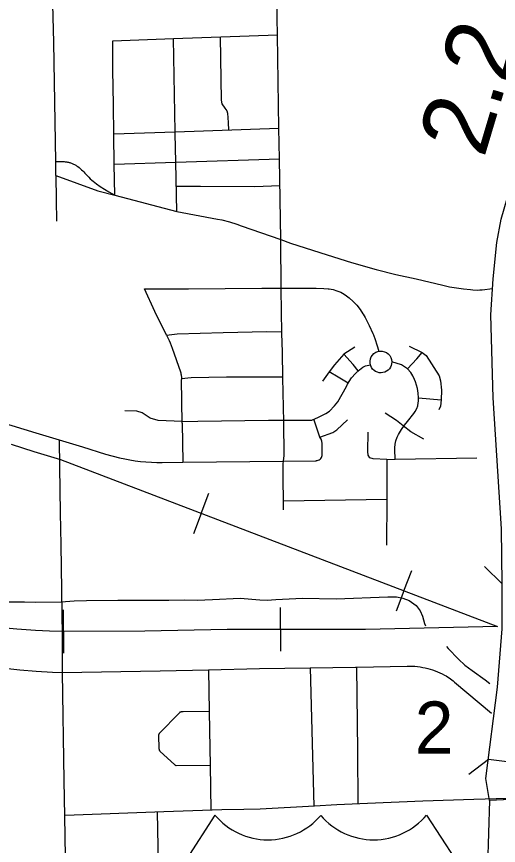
# Model space of a CAD drawing. Extents: x 309348 to 309445, y 336383 to 336484.
# Drawn here: x 309350.48 to 309351.067, y 336399.399 to 336400.407 of the extents above; entities that cross this region are included whole.
import ezdxf

# ---------------------------------------------------------------- set-up
doc = ezdxf.new("R2010")
doc.units = 0
doc.layers.add('R_Annotation', color=7, linetype='Continuous')

msp = doc.modelspace()

# ---------------------------------------------------------------- linework, layer by layer
at = {"layer": 'R_Annotation'}
for p, q in [((309350.705, 336399.8028), (309350.7144, 336399.8275)), ((309350.705, 336399.8028), (309350.6956, 336399.7781)), ((309350.9517, 336399.7086), (309350.9611, 336399.7332)), ((309350.9517, 336399.7086), (309350.9423, 336399.6839)), ((309350.8014, 336399.6617), (309350.8014, 336399.6881)), ((309350.5374, 336399.6591), (309350.5373, 336399.6855)), ((309350.5374, 336399.6591), (309350.5374, 336399.6327)), ((309350.8014, 336399.6617), (309350.8014, 336399.6353)), ((309351.114, 336399.4958), (309351.0545, 336399.5034)), ((309350.7217, 336399.4357), (309350.6871, 336399.3821)), ((309350.9792, 336399.4357), (309351.0138, 336399.3821))]:
    msp.add_line(p, q, dxfattribs=at)
for points in [[(309351.0727, 336399.4543), (309351.0557, 336399.4536), (309351.0515, 336399.4801), (309351.0657, 336399.5912), (309351.071, 336399.6624), (309351.0712, 336399.7171), (309351.0703, 336399.7842), (309351.0603, 336399.9436), (309351.0576, 336400.0443), (309351.0601, 336400.0883), (309351.0645, 336400.1326), (309351.0701, 336400.1608), (309351.1591, 336400.4684), (309351.1742, 336400.5173), (309351.1893, 336400.5085)], [(309350.7977, 336400.3851), (309350.7974, 336400.4053), (309350.7958, 336400.5053)], [(309350.5258, 336400.3758), (309350.5227, 336400.485)], [(309350.6714, 336400.3806), (309350.7977, 336400.3851)], [(309350.7282, 336400.3826), (309350.729, 336400.3312), (309350.7292, 336400.3057), (309350.73, 336400.3011), (309350.7336, 336400.2959), (309350.736, 336400.2929), (309350.7368, 336400.2899), (309350.7376, 336400.2787), (309350.738, 336400.2693)], [(309350.7995, 336400.2715), (309350.7977, 336400.3851)], [(309350.5281, 336400.231), (309350.5258, 336400.3758)], [(309350.5973, 336400.378), (309350.6714, 336400.3806)], [(309350.5987, 336400.263), (309350.5981, 336400.3006), (309350.5975, 336400.342), (309350.5973, 336400.378)], [(309350.6733, 336400.267), (309350.6714, 336400.3806)], [(309350.6733, 336400.267), (309350.7995, 336400.2715)], [(309350.8001, 336400.2344), (309350.7995, 336400.2715)], [(309350.5987, 336400.2647), (309350.6733, 336400.267)], [(309350.5992, 336400.2277), (309350.5987, 336400.263)], [(309350.6733, 336400.2653), (309350.6733, 336400.267)], [(309350.6739, 336400.2302), (309350.6733, 336400.2653)], [(309350.5281, 336400.231), (309350.5374, 336400.2309), (309350.5384, 336400.2309), (309350.5394, 336400.2308), (309350.5403, 336400.2307), (309350.5413, 336400.2306), (309350.5423, 336400.2304), (309350.5433, 336400.2302), (309350.5442, 336400.23), (309350.5452, 336400.2297), (309350.5461, 336400.2294), (309350.547, 336400.2291), (309350.548, 336400.2287), (309350.5489, 336400.2283), (309350.5497, 336400.2279), (309350.5506, 336400.2275), (309350.5515, 336400.227), (309350.5523, 336400.2265), (309350.5531, 336400.2259), (309350.5548, 336400.2248), (309350.5563, 336400.2236), (309350.5578, 336400.2224), (309350.5593, 336400.2211), (309350.5608, 336400.2197), (309350.5621, 336400.2183), (309350.5635, 336400.2169), (309350.5648, 336400.2154), (309350.5664, 336400.2136), (309350.5682, 336400.2118), (309350.5699, 336400.2101), (309350.5718, 336400.2085), (309350.5736, 336400.207), (309350.5756, 336400.2054), (309350.5775, 336400.204), (309350.5819, 336400.2007), (309350.5871, 336400.1973), (309350.5925, 336400.1941), (309350.5997, 336400.1901)], [(309350.5282, 336400.214), (309350.5281, 336400.231)], [(309350.6739, 336400.2302), (309350.8001, 336400.2344)], [(309350.8019, 336400.1362), (309350.8001, 336400.2344)], [(309350.5992, 336400.2277), (309350.6739, 336400.2302)], [(309350.5997, 336400.1901), (309350.5992, 336400.2277)], [(309350.6753, 336400.1702), (309350.6739, 336400.2302)], [(309350.5282, 336400.214), (309350.5793, 336400.1955), (309350.5997, 336400.1901)], [(309350.5282, 336400.214), (309350.5283, 336400.1843), (309350.5288, 336400.1585)], [(309350.8007, 336400.2015), (309350.7703, 336400.2003), (309350.7041, 336400.2007), (309350.6746, 336400.2005)], [(309350.5997, 336400.1901), (309350.6753, 336400.1702)], [(309350.6753, 336400.1702), (309350.7247, 336400.161), (309350.7299, 336400.1599), (309350.7392, 336400.1576), (309350.7483, 336400.1548), (309350.7535, 336400.1529), (309350.8019, 336400.1362)], [(309350.8021, 336400.0757), (309350.8019, 336400.1362)], [(309350.8019, 336400.1362), (309350.8138, 336400.1317), (309350.8582, 336400.1173), (309350.8878, 336400.1081), (309350.9177, 336400.0998)], [(309350.9177, 336400.0998), (309350.942, 336400.0937), (309350.9665, 336400.0881), (309350.9988, 336400.0805), (309351.0072, 336400.0787), (309351.0157, 336400.0772), (309351.0242, 336400.076), (309351.0328, 336400.0751), (309351.0356, 336400.0749)], [(309350.6359, 336400.076), (309350.6897, 336400.0761), (309350.7788, 336400.0768), (309350.8021, 336400.0768)], [(309350.6629, 336400.0196), (309350.6487, 336400.0484), (309350.6359, 336400.076)], [(309350.8021, 336400.0768), (309350.8435, 336400.0769), (309350.8449, 336400.0769), (309350.8543, 336400.0766), (309350.8596, 336400.0762), (309350.8605, 336400.0761), (309350.8654, 336400.0752), (309350.8701, 336400.0738), (309350.8747, 336400.0719), (309350.879, 336400.0695), (309350.8818, 336400.0677), (309350.8852, 336400.065), (309350.8899, 336400.0608), (309350.8942, 336400.0561), (309350.8982, 336400.0511), (309350.9017, 336400.0458), (309350.902, 336400.0452), (309350.9043, 336400.0412), (309350.9094, 336400.0315), (309350.914, 336400.0216), (309350.9145, 336400.0203), (309350.9167, 336400.0146), (309350.9187, 336400.008), (309350.9211, 336400.0003)], [(309350.8032, 336400.0223), (309350.8021, 336400.0757)], [(309351.0356, 336400.0749), (309351.0413, 336400.0745), (309351.0442, 336400.0747), (309351.047, 336400.0749), (309351.0594, 336400.0765)], [(309350.3199, 336400.0433), (309350.3212, 336399.9786), (309350.3232, 336399.9641), (309350.3304, 336399.9556), (309350.3446, 336399.949), (309350.401, 336399.9322), (309350.5037, 336399.9008), (309350.5322, 336399.8924)], [(309350.6629, 336400.0196), (309350.6759, 336400.0215), (309350.7315, 336400.023), (309350.785, 336400.0241), (309350.8032, 336400.0237)], [(309350.6629, 336400.0196), (309350.6645, 336400.0165), (309350.6659, 336400.0134), (309350.6673, 336400.0103), (309350.6686, 336400.0071), (309350.6697, 336400.0039), (309350.6797, 336399.9749), (309350.68, 336399.9738), (309350.6803, 336399.9727), (309350.6805, 336399.9715), (309350.6807, 336399.9704), (309350.6809, 336399.9693), (309350.681, 336399.9681), (309350.681, 336399.967), (309350.6811, 336399.9658), (309350.6811, 336399.9657)], [(309350.8042, 336399.9679), (309350.8037, 336399.9991), (309350.8032, 336400.0223)], [(309350.892, 336400.0049), (309350.8784, 336399.9964), (309350.867, 336399.9837), (309350.8606, 336399.975), (309350.8524, 336399.9638)], [(309350.9108, 336399.9835), (309350.9104, 336399.9855), (309350.9104, 336399.9882), (309350.9108, 336399.9908), (309350.9118, 336399.9933), (309350.9133, 336399.9955), (309350.9152, 336399.9974), (309350.9175, 336399.9989), (309350.9199, 336399.9998)], [(309350.9199, 336399.9998), (309350.92, 336399.9999), (309350.9226, 336400.0003), (309350.9253, 336400.0002), (309350.9279, 336399.9996), (309350.9303, 336399.9985), (309350.9325, 336399.9969), (309350.9343, 336399.9949), (309350.9356, 336399.9926), (309350.9365, 336399.99), (309350.9368, 336399.9873), (309350.9366, 336399.9847), (309350.9366, 336399.9847)], [(309350.9582, 336400.0064), (309350.9738, 336399.9986), (309350.9786, 336399.9949), (309350.9947, 336399.9704), (309350.9961, 336399.9643), (309350.9974, 336399.9526), (309350.9971, 336399.9409), (309350.9961, 336399.9331), (309350.9942, 336399.9288)], [(309350.8961, 336399.9762), (309350.8898, 336399.9842), (309350.8784, 336399.9964)], [(309350.9558, 336399.9786), (309350.9672, 336399.9908), (309350.9738, 336399.9986)], [(309350.8054, 336399.9164), (309350.8373, 336399.9161), (309350.8397, 336399.9164), (309350.8475, 336399.92), (309350.8568, 336399.9244), (309350.8609, 336399.9273), (309350.867, 336399.9336), (309350.8713, 336399.9387), (309350.8816, 336399.9572), (309350.883, 336399.9601), (309350.8879, 336399.9679), (309350.8928, 336399.973), (309350.8976, 336399.9777), (309350.9018, 336399.9808), (309350.9049, 336399.9823), (309350.9108, 336399.9835)], [(309350.9366, 336399.9847), (309350.9361, 336399.9828), (309350.9352, 336399.9807), (309350.9339, 336399.9788), (309350.9323, 336399.9771), (309350.9304, 336399.9757), (309350.9284, 336399.9747), (309350.9261, 336399.9741), (309350.9238, 336399.9738), (309350.9215, 336399.974), (309350.9193, 336399.9745), (309350.9172, 336399.9754), (309350.9153, 336399.9767), (309350.9136, 336399.9783), (309350.9122, 336399.9802), (309350.9112, 336399.9823), (309350.9108, 336399.9835)], [(309350.9408, 336399.8686), (309350.9406, 336399.8805), (309350.9406, 336399.8827), (309350.9411, 336399.8871), (309350.942, 336399.8913), (309350.9435, 336399.8955), (309350.9443, 336399.8972), (309350.9451, 336399.8987), (309350.9486, 336399.9047), (309350.9524, 336399.9103), (309350.9559, 336399.9148), (309350.9636, 336399.9244), (309350.9655, 336399.927), (309350.9672, 336399.9303), (309350.9684, 336399.9338), (309350.9691, 336399.9374), (309350.9693, 336399.9394), (309350.9694, 336399.9435), (309350.969, 336399.9493), (309350.9681, 336399.9549), (309350.9671, 336399.9588), (309350.9658, 336399.9628), (309350.9646, 336399.9659), (309350.9623, 336399.9704), (309350.9601, 336399.9744), (309350.9558, 336399.9786), (309350.9487, 336399.9834), (309350.9368, 336399.9873)], [(309350.681, 336399.967), (309350.6926, 336399.9681), (309350.7359, 336399.9688), (309350.8032, 336399.9691)], [(309350.8837, 336399.9612), (309350.8718, 336399.9684), (309350.8606, 336399.975)], [(309350.6819, 336399.9128), (309350.6811, 336399.9657)], [(309350.8054, 336399.9144), (309350.8042, 336399.9679)], [(309350.9694, 336399.9435), (309350.9971, 336399.9409)], [(309350.6818, 336399.9146), (309350.6526, 336399.9157), (309350.6428, 336399.9186), (309350.633, 336399.9251), (309350.6268, 336399.9273), (309350.6122, 336399.9277)], [(309350.976, 336399.893), (309350.9601, 336399.9022), (309350.9507, 336399.9095), (309350.9426, 336399.9159), (309350.9288, 336399.9246)], [(309350.6818, 336399.9146), (309350.701, 336399.9149), (309350.7868, 336399.9164), (309350.8054, 336399.9164)], [(309350.6819, 336399.9128), (309350.6827, 336399.8651)], [(309350.8051, 336399.8664), (309350.8448, 336399.8669), (309350.8449, 336399.867), (309350.8462, 336399.8671), (309350.8474, 336399.8674), (309350.8485, 336399.868), (309350.8496, 336399.8688), (309350.8504, 336399.8697), (309350.8512, 336399.8707), (309350.8517, 336399.8719), (309350.852, 336399.8732), (309350.8521, 336399.8744), (309350.852, 336399.875), (309350.852, 336399.8874), (309350.852, 336399.8877), (309350.8517, 336399.8905), (309350.8508, 336399.8931), (309350.8495, 336399.8956), (309350.8494, 336399.8957), (309350.8422, 336399.9175)], [(309350.8051, 336399.8664), (309350.8058, 336399.8734), (309350.8054, 336399.9144)], [(309350.8495, 336399.8956), (309350.865, 336399.9013), (309350.8699, 336399.9044), (309350.8828, 336399.9166)], [(309350.9308, 336399.8684), (309350.9144, 336399.8691), (309350.9103, 336399.8706), (309350.9081, 336399.8735), (309350.9076, 336399.8782), (309350.9081, 336399.9015)], [(309350.5322, 336399.8924), (309350.5607, 336399.8838), (309350.5887, 336399.875), (309350.6055, 336399.8706), (309350.6119, 336399.8691), (309350.6183, 336399.8679), (309350.6248, 336399.8669), (309350.6312, 336399.8661), (309350.6377, 336399.8654), (309350.6443, 336399.865), (309350.6508, 336399.8648), (309350.6573, 336399.8648), (309350.6827, 336399.8651)], [(309350.5322, 336399.8924), (309350.5325, 336399.8593), (309350.5334, 336399.8035), (309350.534, 336399.7646), (309350.5348, 336399.7096), (309350.5356, 336399.6538), (309350.5357, 336399.6092)], [(309350.4738, 336399.8871), (309350.5014, 336399.878), (309350.5336, 336399.8683), (309351.0655, 336399.6651)], [(309350.4738, 336399.8871), (309350.5014, 336399.878), (309350.5336, 336399.8683), (309351.0655, 336399.6651)], [(309350.9308, 336399.8684), (309350.9408, 336399.8686)], [(309350.9308, 336399.8684), (309350.9309, 336399.847)], [(309350.9408, 336399.8686), (309351.0404, 336399.8706)], [(309350.6827, 336399.8651), (309350.8051, 336399.8664)], [(309350.8047, 336399.8444), (309350.8045, 336399.8633), (309350.8051, 336399.8664)], [(309350.805, 336399.818), (309350.8047, 336399.8444)], [(309350.9309, 336399.847), (309350.9309, 336399.8318), (309350.9309, 336399.82)], [(309350.805, 336399.818), (309350.9309, 336399.82)], [(309350.8051, 336399.807), (309350.805, 336399.818)], [(309350.9309, 336399.82), (309350.9306, 336399.7643)], [(309351.0497, 336399.738), (309351.0712, 336399.7171)], [(309350.4706, 336399.6952), (309350.4898, 336399.6952), (309350.5031, 336399.6948), (309350.5346, 336399.695), (309350.5502, 336399.6964), (309350.5654, 336399.6968), (309350.6036, 336399.6974), (309350.6656, 336399.6974), (309350.6841, 336399.6976), (309350.7001, 336399.6972), (309350.7188, 336399.698), (309350.7523, 336399.6995), (309350.7765, 336399.6978), (309350.7852, 336399.6971), (309350.7957, 336399.698), (309350.8281, 336399.6995), (309350.869, 336399.6987), (309350.9321, 336399.7011), (309350.9426, 336399.7011), (309350.9502, 336399.6997), (309350.9582, 336399.697), (309350.9665, 336399.6909), (309350.9713, 336399.6842), (309350.9741, 336399.6778), (309350.9768, 336399.6688), (309350.9779, 336399.6661)], [(309350.2395, 336399.6727), (309350.2557, 336399.6663), (309350.2907, 336399.6545), (309350.3106, 336399.648), (309350.3431, 336399.6378), (309350.3631, 336399.6318), (309350.3675, 336399.6305), (309350.381, 336399.6269), (309350.3946, 336399.6239), (309350.4084, 336399.6214), (309350.4222, 336399.6194), (309350.4306, 336399.6185), (309350.4734, 336399.6136), (309350.4843, 336399.6125), (309350.5042, 336399.6108), (309350.524, 336399.6096), (309350.5357, 336399.6092)], [(309351.0655, 336399.6651), (309350.9049, 336399.6617), (309350.7365, 336399.6617), (309350.6365, 336399.6593), (309350.5364, 336399.6591), (309350.5204, 336399.6596), (309350.5035, 336399.6603), (309350.4807, 336399.662), (309350.4575, 336399.664)], [(309350.5364, 336399.6591), (309350.5204, 336399.6596), (309350.5035, 336399.6603), (309350.4807, 336399.662), (309350.4575, 336399.664)], [(309351.0655, 336399.6651), (309350.9049, 336399.6617), (309350.7365, 336399.6617), (309350.6365, 336399.6593), (309350.5364, 336399.6591)], [(309351.0033, 336399.6408), (309351.0055, 336399.6382), (309351.0179, 336399.6254), (309351.0256, 336399.6183), (309351.0346, 336399.6116), (309351.0506, 336399.6002), (309351.056, 336399.5959)], [(309350.8377, 336399.6148), (309350.8927, 336399.6156), (309350.8938, 336399.6157)], [(309350.8938, 336399.6157), (309350.9557, 336399.617), (309350.9589, 336399.617), (309350.962, 336399.6169), (309350.9651, 336399.6167), (309350.9683, 336399.6164), (309350.9714, 336399.6159), (309350.9745, 336399.6154), (309350.9776, 336399.6148), (309350.9806, 336399.614), (309350.9836, 336399.6132), (309350.9866, 336399.6123), (309350.9896, 336399.6112), (309350.9925, 336399.6101), (309350.9954, 336399.6088), (309350.9982, 336399.6075), (309351.001, 336399.606), (309351.0029, 336399.605), (309351.0047, 336399.6039), (309351.0065, 336399.6027), (309351.0083, 336399.6015), (309351.01, 336399.6002), (309351.0117, 336399.5989), (309351.0133, 336399.5975), (309351.0584, 336399.5598)], [(309350.8938, 336399.6157), (309350.8952, 336399.514)], [(309350.5357, 336399.6092), (309350.6551, 336399.6114), (309350.7139, 336399.6126)], [(309350.5357, 336399.6092), (309350.5378, 336399.4778)], [(309350.7139, 336399.6126), (309350.7759, 336399.6139), (309350.8377, 336399.6148)], [(309350.7139, 336399.6126), (309350.7147, 336399.5617), (309350.7154, 336399.5171)], [(309350.8377, 336399.6148), (309350.8421, 336399.4464)], [(309350.7147, 336399.5617), (309350.7142, 336399.5617), (309350.6831, 336399.5612), (309350.6808, 336399.5612), (309350.6807, 336399.5612), (309350.6805, 336399.5612), (309350.6804, 336399.5611), (309350.6803, 336399.5611), (309350.6801, 336399.5611), (309350.68, 336399.5611), (309350.6799, 336399.561), (309350.6797, 336399.561), (309350.6796, 336399.561), (309350.6795, 336399.5609), (309350.6793, 336399.5609), (309350.6793, 336399.5608), (309350.6792, 336399.5608), (309350.6791, 336399.5608), (309350.679, 336399.5607), (309350.6789, 336399.5607), (309350.6789, 336399.5606), (309350.6788, 336399.5606), (309350.6787, 336399.5605), (309350.6787, 336399.5605), (309350.6786, 336399.5604), (309350.6785, 336399.5603), (309350.6785, 336399.5603), (309350.6784, 336399.5602), (309350.654, 336399.5348), (309350.654, 336399.5347), (309350.6539, 336399.5346), (309350.6538, 336399.5345), (309350.6537, 336399.5344), (309350.6536, 336399.5343), (309350.6536, 336399.5342), (309350.6535, 336399.5341), (309350.6534, 336399.5339), (309350.6534, 336399.5338), (309350.6533, 336399.5337), (309350.6533, 336399.5336), (309350.6532, 336399.5335), (309350.6532, 336399.5333), (309350.6532, 336399.5332), (309350.6531, 336399.5331), (309350.6531, 336399.533), (309350.6531, 336399.5328), (309350.653, 336399.5327), (309350.653, 336399.5326), (309350.653, 336399.5321), (309350.6529, 336399.5316), (309350.6528, 336399.5311), (309350.6533, 336399.5179), (309350.6534, 336399.5175), (309350.6534, 336399.5171), (309350.6534, 336399.5168), (309350.6535, 336399.5164), (309350.6536, 336399.516), (309350.6537, 336399.5157), (309350.6537, 336399.5153), (309350.6538, 336399.5149), (309350.6539, 336399.5148), (309350.6539, 336399.5147), (309350.654, 336399.5146), (309350.654, 336399.5145), (309350.6541, 336399.5144), (309350.6541, 336399.5143), (309350.6542, 336399.5142), (309350.6542, 336399.5141), (309350.6543, 336399.514), (309350.6544, 336399.5139), (309350.6544, 336399.5138), (309350.6545, 336399.5137), (309350.6546, 336399.5136), (309350.6547, 336399.5135), (309350.6547, 336399.5134), (309350.6548, 336399.5133), (309350.673, 336399.4968), (309350.673, 336399.4967), (309350.6731, 336399.4967), (309350.6732, 336399.4966), (309350.6733, 336399.4965), (309350.6734, 336399.4965), (309350.6735, 336399.4964), (309350.6736, 336399.4964), (309350.6737, 336399.4963), (309350.6738, 336399.4963), (309350.6739, 336399.4962), (309350.674, 336399.4962), (309350.6741, 336399.4962), (309350.6742, 336399.4961), (309350.6743, 336399.4961), (309350.6744, 336399.4961), (309350.6745, 336399.496), (309350.7153, 336399.4966), (309350.7157, 336399.4966)], [(309350.7154, 336399.5171), (309350.7157, 336399.4966), (309350.7166, 336399.4415)], [(309350.8952, 336399.514), (309350.8954, 336399.4491)], [(309351.0545, 336399.5034), (309351.0307, 336399.4851)], [(309350.5378, 336399.4778), (309350.5385, 336399.4344)], [(309351.0777, 336399.4559), (309351.0366, 336399.4546), (309350.9747, 336399.4528), (309350.9072, 336399.4496), (309350.8701, 336399.448), (309350.8428, 336399.4464), (309350.7767, 336399.4429), (309350.757, 336399.4423), (309350.7302, 336399.4419), (309350.6594, 336399.4398), (309350.5393, 336399.4353)], [(309351.1057, 336399.4547), (309351.0807, 336399.4546), (309351.0557, 336399.4536), (309351.0521, 336399.3341), (309351.0553, 336399.2241), (309351.0564, 336399.154)], [(309350.5385, 336399.4344), (309350.5406, 336399.3101)], [(309350.6514, 336399.4395), (309350.6538, 336399.3124)]]:
    msp.add_lwpolyline(points, dxfattribs=at)
for centre, start, end in [((309350.7862, 336399.4899), 220.075, 319.6701), ((309350.9147, 336399.4899), 220.3299, 319.925)]:
    msp.add_arc(centre, 0.0843, start, end, dxfattribs=at)

# ---------------------------------------------------------------- texts
msp.add_text('2.2', height=0.08451, rotation=73.3856, dxfattribs=at).set_placement((309351.049, 336400.2341))
msp.add_text('2', height=0.0634, dxfattribs=at).set_placement((309350.9648, 336399.5105))

doc.saveas('drawing.dxf')
